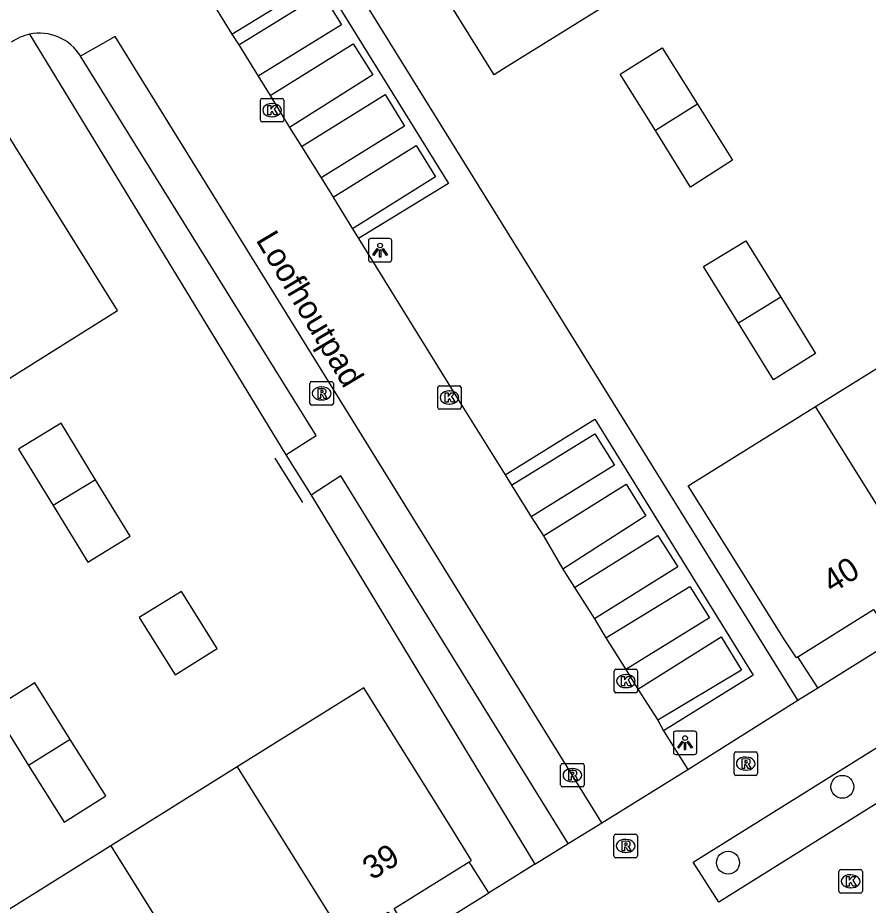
# Model space of a CAD drawing. Extents: x 159280 to 160375, y 384531 to 385872.
# Drawn here: x 159644.89 to 159681.2, y 385525.92 to 385563.82 of the extents above; entities that cross this region are included whole.
import ezdxf

# ---------------------------------------------------------------- set-up
doc = ezdxf.new("R2010")
doc.units = 0
for name, color, linetype in [('IMGEO_Boom', 7, 'Continuous'), ('IMGEO_Erf', 7, 'Continuous'), ('IMGEO_Groenvoorziening', 7, 'Continuous'), ('IMGEO_Hek', 7, 'Continuous'), ('IMGEO_Kolk', 7, 'Continuous'), ('IMGEO_Lichtpunt', 7, 'Continuous'), ('IMGEO_Openbare_ruimte_label', 7, 'Continuous'), ('IMGEO_Pand', 7, 'Continuous'), ('IMGEO_Pand_nummerreeks', 7, 'Continuous'), ('IMGEO_Rijbaan_lokaal_open', 7, 'Continuous'), ('IMGEO_Rioolput', 7, 'Continuous'), ('IMGEO_Voetgangersgebied_open', 7, 'Continuous'), ('IMGEO_Voetpad_open', 7, 'Continuous')]:
    doc.layers.add(name, color=color, linetype=linetype)

msp = doc.modelspace()

# ---------------------------------------------------------------- linework, layer by layer
at = {"layer": 'IMGEO_Boom'}
for centre in [(159680.098, 385530.975), (159675.22, 385527.734)]:
    msp.add_circle(centre, 0.489, dxfattribs=at)
at = {"layer": 'IMGEO_Erf'}
for points in [[(159679.048, 385535.202), (159678.197, 385536.523)], [(159665.009, 385526.444), (159664.167, 385527.768)]]:
    msp.add_lwpolyline(points, dxfattribs=at)
at = {"layer": 'IMGEO_Groenvoorziening'}
for points in [[(159678.199, 385534.669), (159656.261, 385570.047)], [(159645.39, 385563.109), (159656.339, 385545.156)], [(159657.415, 385543.424), (159666.971, 385527.671)]]:
    msp.add_lwpolyline(points, dxfattribs=at)
at = {"layer": 'IMGEO_Hek'}
msp.add_lwpolyline([(159657.069, 385543.121), (159655.877, 385545.002)], dxfattribs=at)
at = {"layer": 'IMGEO_Kolk'}
for p, q in [((159655.252, 385559.443), (159655.252, 385560.295)), ((159655.327, 385560.369), (159656.179, 385560.369)), ((159656.253, 385560.295), (159656.253, 385559.443)), ((159655.74, 385560.149), (159655.765, 385560.149)), ((159655.763, 385559.589), (159655.738, 385559.589)), ((159656.179, 385559.369), (159655.327, 385559.369)), ((159662.897, 385548.098), (159663.749, 385548.098)), ((159662.822, 385547.172), (159662.822, 385548.024)), ((159663.31, 385547.878), (159663.335, 385547.878)), ((159663.823, 385548.024), (159663.823, 385547.172)), ((159663.749, 385547.098), (159662.897, 385547.098)), ((159663.333, 385547.318), (159663.308, 385547.318)), ((159670.43, 385535.992), (159671.282, 385535.992)), ((159670.355, 385535.066), (159670.355, 385535.918)), ((159670.843, 385535.772), (159670.868, 385535.772)), ((159671.356, 385535.918), (159671.356, 385535.066)), ((159670.866, 385535.212), (159670.841, 385535.212)), ((159671.282, 385534.992), (159670.43, 385534.992)), ((159679.952, 385526.513), (159679.952, 385527.365)), ((159680.027, 385527.439), (159680.879, 385527.439)), ((159680.953, 385527.365), (159680.953, 385526.513)), ((159680.44, 385527.219), (159680.465, 385527.219)), ((159680.463, 385526.659), (159680.438, 385526.659)), ((159680.879, 385526.439), (159680.027, 385526.439))]:
    msp.add_line(p, q, dxfattribs=at)
for points in [[(159655.252, 385559.443), (159655.252, 385560.295)], [(159655.327, 385560.369), (159656.179, 385560.369)], [(159656.253, 385560.295), (159656.253, 385559.443)], [(159655.573, 385560.069), (159655.696, 385560.069), (159655.696, 385559.918), (159655.826, 385560.069), (159655.99, 385560.069), (159655.844, 385559.918), (159655.997, 385559.669), (159655.845, 385559.669), (159655.76, 385559.833), (159655.696, 385559.766), (159655.696, 385559.669), (159655.573, 385559.669), (159655.573, 385560.069)], [(159656.179, 385559.369), (159655.327, 385559.369)], [(159662.897, 385548.098), (159663.749, 385548.098)], [(159662.822, 385547.172), (159662.822, 385548.024)], [(159663.143, 385547.798), (159663.266, 385547.798), (159663.266, 385547.647), (159663.396, 385547.798), (159663.56, 385547.798), (159663.414, 385547.647), (159663.567, 385547.398), (159663.415, 385547.398), (159663.33, 385547.562), (159663.266, 385547.495), (159663.266, 385547.398), (159663.143, 385547.398), (159663.143, 385547.798)], [(159663.823, 385548.024), (159663.823, 385547.172)], [(159663.749, 385547.098), (159662.897, 385547.098)], [(159670.43, 385535.992), (159671.282, 385535.992)], [(159670.355, 385535.066), (159670.355, 385535.918)], [(159670.676, 385535.692), (159670.799, 385535.692), (159670.799, 385535.541), (159670.929, 385535.692), (159671.093, 385535.692), (159670.947, 385535.541), (159671.1, 385535.292), (159670.948, 385535.292), (159670.863, 385535.456), (159670.799, 385535.389), (159670.799, 385535.292), (159670.676, 385535.292), (159670.676, 385535.692)], [(159671.356, 385535.918), (159671.356, 385535.066)], [(159671.282, 385534.992), (159670.43, 385534.992)], [(159679.952, 385526.513), (159679.952, 385527.365)], [(159680.027, 385527.439), (159680.879, 385527.439)], [(159680.953, 385527.365), (159680.953, 385526.513)], [(159680.273, 385527.139), (159680.396, 385527.139), (159680.396, 385526.988), (159680.526, 385527.139), (159680.69, 385527.139), (159680.544, 385526.988), (159680.697, 385526.739), (159680.545, 385526.739), (159680.46, 385526.903), (159680.396, 385526.836), (159680.396, 385526.739), (159680.273, 385526.739), (159680.273, 385527.139)], [(159680.879, 385526.439), (159680.027, 385526.439)]]:
    msp.add_lwpolyline(points, dxfattribs=at)
for centre, start, end in [((159655.329, 385560.293), 91.552, 178.448), ((159655.329, 385560.293), 91.552, 178.448), ((159656.177, 385560.293), 1.552, 88.448), ((159656.177, 385560.293), 1.552, 88.448), ((159655.329, 385559.445), 181.552, 268.448), ((159655.329, 385559.445), 181.552, 268.448), ((159656.177, 385559.445), 271.552, 358.448), ((159656.177, 385559.445), 271.552, 358.448), ((159662.899, 385548.022), 91.552, 178.448), ((159662.899, 385548.022), 91.552, 178.448), ((159663.747, 385548.022), 1.552, 88.448), ((159663.747, 385548.022), 1.552, 88.448), ((159662.899, 385547.174), 181.552, 268.448), ((159662.899, 385547.174), 181.552, 268.448), ((159663.747, 385547.174), 271.552, 358.448), ((159663.747, 385547.174), 271.552, 358.448), ((159670.432, 385535.916), 91.552, 178.448), ((159670.432, 385535.916), 91.552, 178.448), ((159671.28, 385535.916), 1.552, 88.448), ((159671.28, 385535.916), 1.552, 88.448), ((159670.432, 385535.068), 181.552, 268.448), ((159670.432, 385535.068), 181.552, 268.448), ((159671.28, 385535.068), 271.552, 358.448), ((159671.28, 385535.068), 271.552, 358.448), ((159680.029, 385527.363), 91.552, 178.448), ((159680.029, 385527.363), 91.552, 178.448), ((159680.877, 385527.363), 1.552, 88.448), ((159680.877, 385527.363), 1.552, 88.448), ((159680.029, 385526.515), 181.552, 268.448), ((159680.029, 385526.515), 181.552, 268.448), ((159680.877, 385526.515), 271.552, 358.448), ((159680.877, 385526.515), 271.552, 358.448)]:
    msp.add_arc(centre, 0.0765, start, end, dxfattribs=at)
for centre, major_axis, ratio, start_param, end_param in [((159655.739, 385559.869), (-0.387, 0.002), 0.722429, 4.712389, 7.853982), ((159655.764, 385559.869), (-0.39, 0.002), 0.717154, 1.570796, 4.712389), ((159663.309, 385547.598), (-0.387, 0.002), 0.722429, 4.712389, 7.853982), ((159663.334, 385547.598), (-0.39, 0.002), 0.717154, 1.570796, 4.712389), ((159670.842, 385535.492), (-0.387, 0.002), 0.722429, 4.712389, 7.853982), ((159670.867, 385535.492), (-0.39, 0.002), 0.717154, 1.570796, 4.712389), ((159680.439, 385526.939), (-0.387, 0.002), 0.722429, 4.712389, 7.853982), ((159680.464, 385526.939), (-0.39, 0.002), 0.717154, 1.570796, 4.712389)]:
    msp.add_ellipse(centre, major_axis=major_axis, ratio=ratio, start_param=start_param, end_param=end_param, dxfattribs=at)
at = {"layer": 'IMGEO_Lichtpunt'}
for p, q in [((159659.865, 385554.293), (159659.865, 385553.486)), ((159659.865, 385554.293), (159659.865, 385553.486)), ((159660.767, 385554.388), (159659.959, 385554.388)), ((159660.767, 385554.388), (159659.959, 385554.388)), ((159660.861, 385553.486), (159660.861, 385554.293)), ((159660.861, 385553.486), (159660.861, 385554.293)), ((159659.959, 385553.392), (159660.767, 385553.392)), ((159659.959, 385553.392), (159660.767, 385553.392)), ((159673.785, 385533.351), (159672.977, 385533.351)), ((159673.785, 385533.351), (159672.977, 385533.351)), ((159672.883, 385533.256), (159672.883, 385532.449)), ((159672.883, 385533.256), (159672.883, 385532.449)), ((159673.879, 385532.449), (159673.879, 385533.256)), ((159673.879, 385532.449), (159673.879, 385533.256)), ((159672.977, 385532.355), (159673.785, 385532.355)), ((159672.977, 385532.355), (159673.785, 385532.355))]:
    msp.add_line(p, q, dxfattribs=at)
for points in [[(159660.239, 385553.957), (159660.278, 385553.929), (159660.09, 385553.667), (159660.052, 385553.694), (159660.239, 385553.957)], [(159660.341, 385553.909), (159660.388, 385553.909), (159660.388, 385553.587), (159660.341, 385553.587), (159660.341, 385553.909)], [(159660.451, 385553.929), (159660.489, 385553.956), (159660.676, 385553.694), (159660.637, 385553.666), (159660.451, 385553.929)], [(159673.257, 385532.92), (159673.296, 385532.892), (159673.108, 385532.63), (159673.07, 385532.657), (159673.257, 385532.92)], [(159673.469, 385532.892), (159673.507, 385532.919), (159673.694, 385532.657), (159673.655, 385532.629), (159673.469, 385532.892)], [(159673.359, 385532.872), (159673.406, 385532.872), (159673.406, 385532.55), (159673.359, 385532.55), (159673.359, 385532.872)]]:
    msp.add_lwpolyline(points, dxfattribs=at)
for centre in [(159660.364, 385554.091), (159673.382, 385533.054)]:
    msp.add_circle(centre, 0.0994, dxfattribs=at)
for centre, start, end in [((159659.959, 385554.293), 90, 180), ((159659.959, 385554.293), 90, 180), ((159660.767, 385554.293), 0, 90), ((159660.767, 385554.293), 0, 90), ((159659.959, 385553.486), 180, 270), ((159659.959, 385553.486), 180, 270), ((159660.767, 385553.486), 270, 0), ((159660.767, 385553.486), 270, 360), ((159672.977, 385533.256), 90, 180), ((159672.977, 385533.256), 90, 180), ((159673.785, 385533.256), 0, 90), ((159673.785, 385533.256), 0, 90), ((159672.977, 385532.449), 180, 270), ((159672.977, 385532.449), 180, 270), ((159673.785, 385532.449), 270, 0), ((159673.785, 385532.449), 270, 360)]:
    msp.add_arc(centre, 0.0946, start, end, dxfattribs=at)
at = {"layer": 'IMGEO_Pand'}
for points in [[(159669.904, 385564.289), (159665.638, 385561.632), (159665.228, 385561.377), (159659.759, 385570.188), (159659.828, 385570.231)], [(159672.116, 385558.996), (159670.61, 385561.407), (159672.408, 385562.53), (159673.914, 385560.119)], [(159644.519, 385548.418), (159649.157, 385551.309), (159643.656, 385560.098), (159643.576, 385560.048)], [(159673.914, 385560.119), (159675.407, 385557.73), (159673.621, 385556.585), (159672.116, 385558.996)], [(159673.914, 385560.119), (159672.116, 385558.996)], [(159675.662, 385550.774), (159674.168, 385553.19), (159675.984, 385554.284), (159677.465, 385551.889)], [(159677.465, 385551.889), (159678.959, 385549.473), (159677.156, 385548.358), (159675.662, 385550.774)], [(159677.465, 385551.889), (159675.662, 385550.774)], [(159678.959, 385547.22), (159684.396, 385550.609)], [(159678.197, 385536.523), (159678.135, 385536.484), (159677.629, 385537.246), (159675.691, 385540.353), (159673.521, 385543.831), (159678.959, 385547.22)], [(159683.546, 385539.859), (159678.959, 385547.22)], [(159648.214, 385544.085), (159646.741, 385546.499), (159644.931, 385545.395), (159646.406, 385542.981)], [(159648.214, 385544.085), (159646.406, 385542.981)], [(159646.406, 385542.981), (159647.881, 385540.566), (159649.685, 385541.673), (159648.214, 385544.085)], [(159678.197, 385536.523), (159681.433, 385538.552), (159681.609, 385538.271), (159681.915, 385538.462), (159681.734, 385538.741), (159683.546, 385539.859)], [(159651.888, 385539.314), (159650.082, 385538.2), (159651.612, 385535.759), (159653.409, 385536.884), (159651.888, 385539.314)], [(159647.135, 385533.002), (159645.62, 385535.416), (159643.838, 385534.298), (159645.353, 385531.884)], [(159664.167, 385527.768), (159664.265, 385527.829), (159663.349, 385529.312), (159659.669, 385535.201), (159654.265, 385531.829)], [(159647.135, 385533.002), (159645.353, 385531.884)], [(159645.353, 385531.884), (159646.868, 385529.47), (159648.65, 385530.588), (159647.135, 385533.002)], [(159654.265, 385531.829), (159648.862, 385528.457)], [(159654.265, 385531.829), (159658.86, 385524.467)], [(159648.862, 385528.457), (159643.458, 385525.085)], [(159648.862, 385528.457), (159653.459, 385521.09)], [(159658.86, 385524.467), (159660.701, 385525.622), (159660.878, 385525.337), (159661.137, 385525.494), (159660.959, 385525.78), (159664.167, 385527.768)]]:
    msp.add_lwpolyline(points, dxfattribs=at)
at = {"layer": 'IMGEO_Rijbaan_lokaal_open'}
for points in [[(159652.674, 385565.318), (159654.032, 385563.112)], [(159669.834, 385529.432), (159659.033, 385546.887), (159649.046, 385563.015), (159647.578, 385562.174)], [(159654.032, 385563.112), (159654.332, 385562.657)], [(159654.332, 385562.657), (159655.153, 385561.326)], [(159655.153, 385561.326), (159655.664, 385560.499)], [(159655.664, 385560.499), (159656.495, 385559.127)], [(159656.495, 385559.127), (159657.003, 385558.314)], [(159657.003, 385558.314), (159657.849, 385556.982)], [(159657.849, 385556.982), (159658.361, 385556.15)], [(159658.361, 385556.15), (159658.38, 385556.119), (159659.188, 385554.808)], [(159659.188, 385554.808), (159659.447, 385554.394)], [(159659.447, 385554.394), (159663.922, 385547.144), (159665.696, 385544.298)], [(159665.696, 385544.298), (159665.971, 385543.858)], [(159665.971, 385543.858), (159666.808, 385542.504)], [(159666.808, 385542.504), (159667.34, 385541.691)], [(159667.34, 385541.691), (159668.164, 385540.275)], [(159668.164, 385540.275), (159668.656, 385539.493)], [(159668.656, 385539.493), (159669.522, 385538.149)], [(159669.522, 385538.149), (159670.004, 385537.336)], [(159670.004, 385537.336), (159670.849, 385535.981)], [(159670.849, 385535.981), (159671.373, 385535.142)], [(159671.373, 385535.142), (159672.217, 385533.824)], [(159672.217, 385533.824), (159672.464, 385533.372)], [(159672.464, 385533.372), (159673.504, 385531.721)], [(159669.834, 385529.432), (159673.504, 385531.721)]]:
    msp.add_lwpolyline(points, dxfattribs=at)
for centre, start, end in [((159645.823, 385561.096), 102.1273, 125.4623), ((159645.824, 385561.096), 31.5646, 102.1584)]:
    msp.add_arc(centre, 2.059, start, end, dxfattribs=at)
at = {"layer": 'IMGEO_Rioolput'}
for p, q in [((159657.365, 385547.35), (159657.365, 385548.202)), ((159657.44, 385548.276), (159658.292, 385548.276)), ((159658.366, 385548.202), (159658.366, 385547.35)), ((159657.853, 385548.056), (159657.878, 385548.056)), ((159657.876, 385547.496), (159657.851, 385547.496)), ((159658.292, 385547.276), (159657.44, 385547.276)), ((159675.473, 385531.538), (159675.473, 385532.39)), ((159675.548, 385532.464), (159676.4, 385532.464)), ((159675.961, 385532.244), (159675.986, 385532.244)), ((159676.474, 385532.39), (159676.474, 385531.538)), ((159668.072, 385531.047), (159668.072, 385531.899)), ((159668.147, 385531.973), (159668.999, 385531.973)), ((159669.073, 385531.899), (159669.073, 385531.047)), ((159668.56, 385531.753), (159668.585, 385531.753)), ((159676.4, 385531.464), (159675.548, 385531.464)), ((159675.984, 385531.684), (159675.959, 385531.684)), ((159668.583, 385531.193), (159668.558, 385531.193)), ((159668.999, 385530.973), (159668.147, 385530.973)), ((159670.347, 385528.022), (159670.347, 385528.874)), ((159670.422, 385528.948), (159671.274, 385528.948)), ((159671.348, 385528.874), (159671.348, 385528.022)), ((159670.835, 385528.728), (159670.86, 385528.728)), ((159670.858, 385528.168), (159670.833, 385528.168)), ((159671.274, 385527.948), (159670.422, 385527.948))]:
    msp.add_line(p, q, dxfattribs=at)
for points in [[(159657.365, 385547.35), (159657.365, 385548.202)], [(159657.44, 385548.276), (159658.292, 385548.276)], [(159658.366, 385548.202), (159658.366, 385547.35)], [(159657.954, 385547.974), (159657.702, 385547.976), (159657.702, 385547.576)], [(159657.702, 385547.576), (159657.826, 385547.576), (159657.826, 385547.738), (159657.837, 385547.738)], [(159657.88, 385547.895), (159657.826, 385547.895), (159657.826, 385547.814)], [(159657.826, 385547.814), (159657.878, 385547.814)], [(159657.884, 385547.709), (159657.955, 385547.576), (159658.095, 385547.576), (159658.03, 385547.702)], [(159658.292, 385547.276), (159657.44, 385547.276)], [(159675.473, 385531.538), (159675.473, 385532.39)], [(159675.548, 385532.464), (159676.4, 385532.464)], [(159676.062, 385532.162), (159675.81, 385532.164), (159675.81, 385531.764)], [(159676.474, 385532.39), (159676.474, 385531.538)], [(159668.072, 385531.047), (159668.072, 385531.899)], [(159668.147, 385531.973), (159668.999, 385531.973)], [(159669.073, 385531.899), (159669.073, 385531.047)], [(159675.81, 385531.764), (159675.934, 385531.764), (159675.934, 385531.926), (159675.945, 385531.926)], [(159675.988, 385532.083), (159675.934, 385532.083), (159675.934, 385532.002)], [(159675.934, 385532.002), (159675.986, 385532.002)], [(159675.992, 385531.897), (159676.063, 385531.764), (159676.203, 385531.764), (159676.138, 385531.89)], [(159668.661, 385531.671), (159668.409, 385531.673), (159668.409, 385531.273)], [(159668.409, 385531.273), (159668.533, 385531.273), (159668.533, 385531.435), (159668.544, 385531.435)], [(159668.587, 385531.592), (159668.533, 385531.592), (159668.533, 385531.511)], [(159668.533, 385531.511), (159668.585, 385531.511)], [(159668.591, 385531.406), (159668.662, 385531.273), (159668.802, 385531.273), (159668.737, 385531.399)], [(159676.4, 385531.464), (159675.548, 385531.464)], [(159668.999, 385530.973), (159668.147, 385530.973)], [(159670.347, 385528.022), (159670.347, 385528.874)], [(159670.422, 385528.948), (159671.274, 385528.948)], [(159671.348, 385528.874), (159671.348, 385528.022)], [(159670.936, 385528.646), (159670.684, 385528.648), (159670.684, 385528.248)], [(159670.684, 385528.248), (159670.808, 385528.248), (159670.808, 385528.41), (159670.819, 385528.41)], [(159670.862, 385528.567), (159670.808, 385528.567), (159670.808, 385528.486)], [(159670.808, 385528.486), (159670.86, 385528.486)], [(159670.866, 385528.381), (159670.937, 385528.248), (159671.077, 385528.248), (159671.012, 385528.374)], [(159671.274, 385527.948), (159670.422, 385527.948)]]:
    msp.add_lwpolyline(points, dxfattribs=at)
for centre, radius, start, end in [((159657.442, 385548.2), 0.0765, 91.552, 178.448), ((159657.442, 385548.2), 0.0765, 91.552, 178.448), ((159658.29, 385548.2), 0.0765, 1.552, 88.448), ((159658.29, 385548.2), 0.0765, 1.552, 88.448), ((159657.836, 385547.685), 0.0533, 26.0293, 88.6989), ((159657.862, 385548.003), 0.19, 274.7715, 282.9687), ((159657.886, 385547.799), 0.0964, 77.0061, 93.1865), ((159657.9, 385547.856), 0.0378, 276.6634, 79.6772), ((159657.953, 385547.864), 0.109, 350.3612, 89.416), ((159657.951, 385547.864), 0.112, 277.5842, 350.9817), ((159657.935, 385547.649), 0.108, 29.5134, 73.7905), ((159657.442, 385547.352), 0.0765, 181.552, 268.448), ((159657.442, 385547.352), 0.0765, 181.552, 268.448), ((159658.29, 385547.352), 0.0765, 271.552, 358.448), ((159658.29, 385547.352), 0.0765, 271.552, 358.448), ((159675.55, 385532.388), 0.0765, 91.552, 178.448), ((159675.55, 385532.388), 0.0765, 91.552, 178.448), ((159676.061, 385532.052), 0.109, 350.3612, 89.416), ((159676.398, 385532.388), 0.0765, 1.552, 88.448), ((159676.398, 385532.388), 0.0765, 1.552, 88.448), ((159668.149, 385531.897), 0.0765, 91.552, 178.448), ((159668.149, 385531.897), 0.0765, 91.552, 178.448), ((159668.997, 385531.897), 0.0765, 1.552, 88.448), ((159668.997, 385531.897), 0.0765, 1.552, 88.448), ((159675.944, 385531.873), 0.0533, 26.0293, 88.6989), ((159675.97, 385532.191), 0.19, 274.7715, 282.9687), ((159675.994, 385531.987), 0.0964, 77.0061, 93.1865), ((159676.008, 385532.044), 0.0378, 276.6634, 79.6772), ((159676.059, 385532.052), 0.112, 277.5842, 350.9817), ((159676.043, 385531.837), 0.108, 29.5134, 73.7905), ((159668.543, 385531.382), 0.0533, 26.0293, 88.6989), ((159668.569, 385531.7), 0.19, 274.7715, 282.9687), ((159668.593, 385531.496), 0.0964, 77.0061, 93.1865), ((159668.607, 385531.553), 0.0378, 276.6634, 79.6772), ((159668.66, 385531.561), 0.109, 350.3612, 89.416), ((159668.658, 385531.561), 0.112, 277.5842, 350.9817), ((159668.642, 385531.346), 0.108, 29.5134, 73.7905), ((159675.55, 385531.54), 0.0765, 181.552, 268.448), ((159675.55, 385531.54), 0.0765, 181.552, 268.448), ((159676.398, 385531.54), 0.0765, 271.552, 358.448), ((159676.398, 385531.54), 0.0765, 271.552, 358.448), ((159668.149, 385531.049), 0.0765, 181.552, 268.448), ((159668.149, 385531.049), 0.0765, 181.552, 268.448), ((159668.997, 385531.049), 0.0765, 271.552, 358.448), ((159668.997, 385531.049), 0.0765, 271.552, 358.448), ((159670.424, 385528.872), 0.0765, 91.552, 178.448), ((159670.424, 385528.872), 0.0765, 91.552, 178.448), ((159671.272, 385528.872), 0.0765, 1.552, 88.448), ((159671.272, 385528.872), 0.0765, 1.552, 88.448), ((159670.818, 385528.357), 0.0533, 26.0293, 88.6989), ((159670.844, 385528.675), 0.19, 274.7715, 282.9687), ((159670.868, 385528.471), 0.0964, 77.0061, 93.1865), ((159670.882, 385528.528), 0.0378, 276.6634, 79.6772), ((159670.935, 385528.536), 0.109, 350.3612, 89.416), ((159670.933, 385528.536), 0.112, 277.5842, 350.9817), ((159670.917, 385528.321), 0.108, 29.5134, 73.7905), ((159670.424, 385528.024), 0.0765, 181.552, 268.448), ((159670.424, 385528.024), 0.0765, 181.552, 268.448), ((159671.272, 385528.024), 0.0765, 271.552, 358.448), ((159671.272, 385528.024), 0.0765, 271.552, 358.448)]:
    msp.add_arc(centre, radius, start, end, dxfattribs=at)
for centre, major_axis, ratio, start_param, end_param in [((159657.852, 385547.776), (-0.387, 0.002), 0.722429, 4.712389, 7.853982), ((159657.877, 385547.776), (-0.39, 0.002), 0.717154, 1.570796, 4.712389), ((159675.96, 385531.964), (-0.387, 0.002), 0.722429, 4.712389, 7.853982), ((159675.985, 385531.964), (-0.39, 0.002), 0.717154, 1.570796, 4.712389), ((159668.559, 385531.473), (-0.387, 0.002), 0.722429, 4.712389, 7.853982), ((159668.584, 385531.473), (-0.39, 0.002), 0.717154, 1.570796, 4.712389), ((159670.834, 385528.448), (-0.387, 0.002), 0.722429, 4.712389, 7.853982), ((159670.859, 385528.448), (-0.39, 0.002), 0.717154, 1.570796, 4.712389)]:
    msp.add_ellipse(centre, major_axis=major_axis, ratio=ratio, start_param=start_param, end_param=end_param, dxfattribs=at)
at = {"layer": 'IMGEO_Voetgangersgebied_open'}
for points in [[(159679.048, 385535.202), (159706.033, 385552.051)], [(159673.726, 385527.751), (159696.169, 385541.77), (159697.27, 385540.08), (159674.82, 385526.05), (159673.726, 385527.751)], [(159678.199, 385534.669), (159679.048, 385535.202)], [(159673.504, 385531.721), (159678.199, 385534.669)], [(159666.971, 385527.671), (159668.389, 385528.558)], [(159666.971, 385527.671), (159665.555, 385526.785), (159665.009, 385526.444)], [(159627.359, 385502.978), (159665.009, 385526.444)]]:
    msp.add_lwpolyline(points, dxfattribs=at)
at = {"layer": 'IMGEO_Voetpad_open'}
for points in [[(159654.032, 385563.112), (159657.875, 385565.476), (159663.287, 385556.745), (159659.447, 385554.394)], [(159654.332, 385562.657), (159657.884, 385564.866), (159658.708, 385563.516), (159655.153, 385561.326)], [(159655.664, 385560.499), (159659.218, 385562.698), (159660.048, 385561.377), (159656.495, 385559.127)], [(159656.339, 385545.156), (159657.631, 385545.981), (159647.578, 385562.174)], [(159657.003, 385558.314), (159660.572, 385560.537), (159661.41, 385559.192), (159657.849, 385556.982)], [(159658.361, 385556.15), (159661.9, 385558.362), (159662.731, 385557.017), (159659.188, 385554.808)], [(159665.696, 385544.298), (159669.531, 385546.678), (159676.297, 385535.746), (159672.464, 385533.372)], [(159665.971, 385543.858), (159669.531, 385546.047), (159670.364, 385544.708), (159666.808, 385542.504)], [(159656.339, 385545.156), (159657.415, 385543.424)], [(159668.389, 385528.558), (159660.88, 385540.691), (159658.68, 385544.253), (159657.415, 385543.424)], [(159667.34, 385541.691), (159670.862, 385543.894), (159671.712, 385542.548), (159668.164, 385540.275)], [(159668.656, 385539.493), (159672.217, 385541.71), (159673.068, 385540.368), (159669.522, 385538.149)], [(159670.004, 385537.336), (159673.585, 385539.534), (159674.424, 385538.196), (159670.849, 385535.981)], [(159671.373, 385535.142), (159674.92, 385537.374), (159675.797, 385535.962), (159672.217, 385533.824)], [(159668.389, 385528.558), (159669.834, 385529.432)]]:
    msp.add_lwpolyline(points, dxfattribs=at)

# ---------------------------------------------------------------- texts
at = {"layer": 'IMGEO_Openbare_ruimte_label'}
msp.add_text('Loofhoutpad', height=1, rotation=300.8261, dxfattribs=at).set_placement((159655.035, 385554.329))
at = {"layer": 'IMGEO_Pand_nummerreeks'}
for s, rotation, p in [('40', 32.0856, (159679.664, 385539.213)), ('39', 32.1086, (159660.019, 385526.965))]:
    msp.add_text(s, height=1, rotation=rotation, dxfattribs=at).set_placement(p)

doc.saveas('drawing.dxf')
